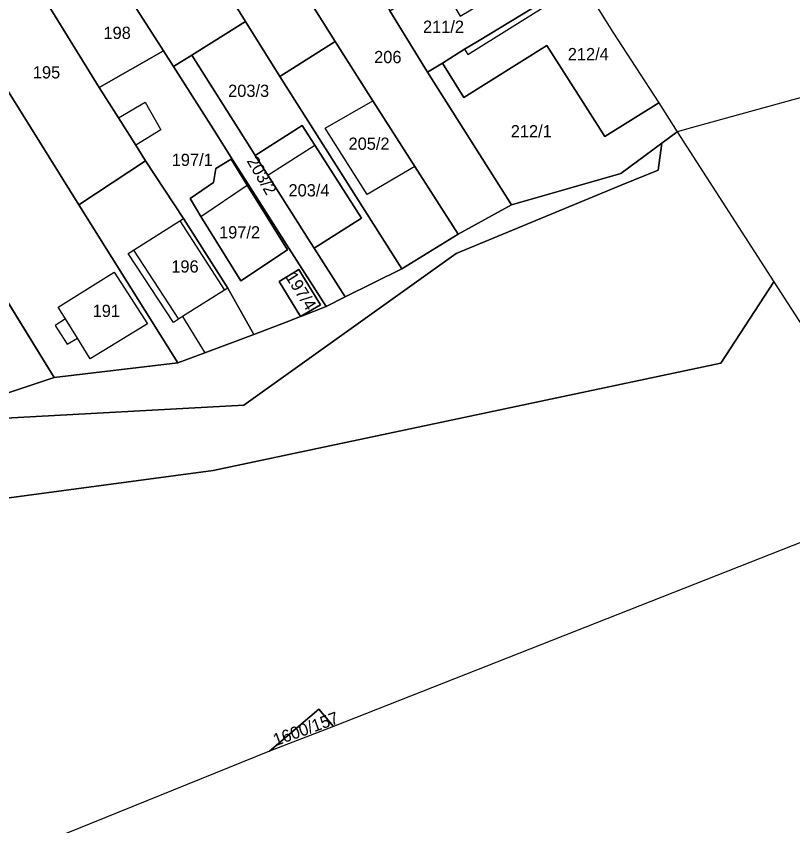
# Model space of a CAD drawing. Extents: x -263943 to -261149, y -1236934 to -1230686.
# Drawn here: x -262320.1 to -262193.3, y -1235841.1 to -1235708.9 of the extents above; entities that cross this region are included whole.
import ezdxf

# ---------------------------------------------------------------- set-up
doc = ezdxf.new("R2010")
doc.units = 0
for name, color, linetype in [('body_kn', 7, 'Continuous'), ('kladpar_druhypozemkov', 7, 'Continuous'), ('kladpar_hranice', 7, 'Continuous'), ('kladpar_parcelnecisla', 7, 'Continuous'), ('kladpar_plochy', 7, 'Continuous'), ('zappar_hrandruhpozemk', 7, 'Continuous'), ('zuob_linie', 7, 'Continuous'), ('zuob_plochy', 7, 'Continuous')]:
    doc.layers.add(name, color=color, linetype=linetype)

msp = doc.modelspace()

# ---------------------------------------------------------------- linework, layer by layer
at = {"layer": 'body_kn'}
for p, q in [((-262282.68, -1235709.8), (-262282.68, -1235709.8)), ((-262282.68, -1235709.8), (-262282.68, -1235709.8)), ((-262222.7, -1235711.52), (-262222.7, -1235711.52)), ((-262268.04, -1235713.09), (-262268.04, -1235713.09)), ((-262244.82, -1235713.05), (-262244.82, -1235713.05)), ((-262296.06, -1235714.61), (-262296.06, -1235714.61)), ((-262246.91, -1235714.34), (-262246.91, -1235714.34)), ((-262246.91, -1235714.34), (-262246.91, -1235714.34)), ((-262233.48, -1235713.7), (-262233.48, -1235713.7)), ((-262291.47, -1235715.31), (-262291.47, -1235715.31)), ((-262291.47, -1235715.31), (-262291.47, -1235715.31)), ((-262246.4, -1235715.16), (-262246.4, -1235715.16)), ((-262294.44, -1235717.17), (-262294.44, -1235717.17)), ((-262294.44, -1235717.17), (-262294.44, -1235717.17)), ((-262250.54, -1235716.61), (-262250.54, -1235716.61)), ((-262252.98, -1235718.06), (-262252.98, -1235718.06)), ((-262252.98, -1235718.06), (-262252.98, -1235718.06)), ((-262277.09, -1235718.77), (-262277.09, -1235718.77)), ((-262306.57, -1235720.55), (-262306.57, -1235720.55)), ((-262247.05, -1235722.19), (-262247.05, -1235722.19)), ((-262247.05, -1235722.19), (-262247.05, -1235722.19)), ((-262299.08, -1235722.99), (-262299.08, -1235722.99)), ((-262261.91, -1235722.73), (-262261.91, -1235722.73)), ((-262215.2, -1235723.09), (-262215.2, -1235723.09)), ((-262303.44, -1235725.52), (-262303.44, -1235725.52)), ((-262303.44, -1235725.52), (-262303.44, -1235725.52)), ((-262296.5, -1235727.51), (-262296.5, -1235727.51)), ((-262288, -1235727.34), (-262288, -1235727.34)), ((-262273.45, -1235726.76), (-262273.45, -1235726.76)), ((-262269.7, -1235727.23), (-262269.7, -1235727.23)), ((-262212.23, -1235727.82), (-262212.23, -1235727.82)), ((-262209.69, -1235727.12), (-262209.69, -1235727.12)), ((-262224.02, -1235728.57), (-262224.02, -1235728.57)), ((-262300.62, -1235730), (-262300.62, -1235730)), ((-262271.39, -1235729.98), (-262271.39, -1235729.98)), ((-262214.73, -1235729.67), (-262214.73, -1235729.67)), ((-262281.72, -1235730.69), (-262281.72, -1235730.69)), ((-262281.1, -1235731.66), (-262281.1, -1235731.66)), ((-262281.1, -1235731.66), (-262281.1, -1235731.66)), ((-262299.02, -1235732.55), (-262299.02, -1235732.55)), ((-262299.02, -1235732.55), (-262299.02, -1235732.55)), ((-262285.06, -1235732.27), (-262285.06, -1235732.27)), ((-262284.76, -1235732.43), (-262284.76, -1235732.43)), ((-262287.56, -1235733.81), (-262287.56, -1235733.81)), ((-262255.03, -1235733.47), (-262255.03, -1235733.47)), ((-262255.03, -1235733.47), (-262255.03, -1235733.47)), ((-262215.31, -1235734.05), (-262215.31, -1235734.05)), ((-262279.06, -1235734.88), (-262279.06, -1235734.88)), ((-262279.06, -1235734.88), (-262279.06, -1235734.88)), ((-262221.39, -1235734.61), (-262221.39, -1235734.61)), ((-262287.94, -1235736.09), (-262287.94, -1235736.09)), ((-262282.42, -1235736.51), (-262282.42, -1235736.51)), ((-262282.26, -1235736.36), (-262282.26, -1235736.36)), ((-262229.93, -1235737.05), (-262229.93, -1235737.05)), ((-262221.35, -1235736.53), (-262221.35, -1235736.53)), ((-262221.35, -1235736.53), (-262221.35, -1235736.53)), ((-262262.81, -1235738.06), (-262262.81, -1235738.06)), ((-262309.91, -1235739.73), (-262309.91, -1235739.73)), ((-262291.72, -1235738.7), (-262291.72, -1235738.7)), ((-262239.26, -1235739.72), (-262239.26, -1235739.72)), ((-262293.41, -1235742.35), (-262293.41, -1235742.35)), ((-262292.82, -1235741.98), (-262292.82, -1235741.98)), ((-262289.97, -1235741.62), (-262289.97, -1235741.62)), ((-262289.97, -1235741.62), (-262289.97, -1235741.62)), ((-262263.73, -1235741.91), (-262263.73, -1235741.91)), ((-262247.97, -1235744.55), (-262247.97, -1235744.55)), ((-262247.97, -1235744.55), (-262247.97, -1235744.55)), ((-262272.07, -1235745.89), (-262272.07, -1235745.89)), ((-262301.84, -1235747.68), (-262301.84, -1235747.68)), ((-262300.99, -1235747.14), (-262300.99, -1235747.14)), ((-262275.84, -1235747.08), (-262275.84, -1235747.08)), ((-262275.84, -1235747.08), (-262275.84, -1235747.08)), ((-262275.61, -1235746.82), (-262275.61, -1235746.82)), ((-262271.48, -1235746.81), (-262271.48, -1235746.81)), ((-262248.29, -1235747.7), (-262248.29, -1235747.7)), ((-262274.01, -1235750.29), (-262274.01, -1235750.29)), ((-262257.19, -1235750.16), (-262257.19, -1235750.16)), ((-262304.12, -1235750.73), (-262304.12, -1235750.73)), ((-262304.12, -1235750.73), (-262304.12, -1235750.73)), ((-262283.44, -1235752.16), (-262283.44, -1235752.16)), ((-262277.22, -1235752.25), (-262277.22, -1235752.25)), ((-262277.22, -1235752.25), (-262277.22, -1235752.25)), ((-262196.44, -1235752.3), (-262196.44, -1235752.3)), ((-262286.14, -1235753.69), (-262286.14, -1235753.69)), ((-262286.14, -1235753.69), (-262286.14, -1235753.69)), ((-262285.6, -1235753.35), (-262285.6, -1235753.35)), ((-262285.6, -1235753.35), (-262285.6, -1235753.35)), ((-262266.42, -1235754.78), (-262266.42, -1235754.78)), ((-262313.26, -1235756.42), (-262313.26, -1235756.42)), ((-262270.47, -1235756.06), (-262270.47, -1235756.06)), ((-262269.55, -1235756.35), (-262269.55, -1235756.35)), ((-262292.96, -1235757.99), (-262292.96, -1235757.99)), ((-262273.69, -1235757.96), (-262273.69, -1235757.96)), ((-262273.38, -1235757.84), (-262273.38, -1235757.84)), ((-262313.76, -1235759.46), (-262313.76, -1235759.46)), ((-262312.08, -1235758.34), (-262312.08, -1235758.34)), ((-262298.68, -1235759.19), (-262298.68, -1235759.19)), ((-262294.45, -1235758.93), (-262294.45, -1235758.93)), ((-262293.63, -1235758.41), (-262293.63, -1235758.41)), ((-262276.08, -1235758.89), (-262276.08, -1235758.89)), ((-262281.33, -1235760.93), (-262281.33, -1235760.93)), ((-262281.33, -1235760.93), (-262281.33, -1235760.93)), ((-262310.15, -1235761.49), (-262310.15, -1235761.49)), ((-262310.15, -1235761.49), (-262310.15, -1235761.49)), ((-262311.81, -1235762.51), (-262311.81, -1235762.51)), ((-262308.07, -1235764.88), (-262308.07, -1235764.88)), ((-262289.36, -1235763.9), (-262289.36, -1235763.9)), ((-262293.76, -1235765.53), (-262293.76, -1235765.53)), ((-262205.08, -1235765.59), (-262205.08, -1235765.59)), ((-262205.08, -1235765.59), (-262205.08, -1235765.59)), ((-262313.91, -1235767.93), (-262313.91, -1235767.93)), ((-262282.99, -1235772.47), (-262282.99, -1235772.47)), ((-262287.96, -1235783.1), (-262287.96, -1235783.1)), ((-262270.73, -1235822.1), (-262270.73, -1235822.1)), ((-262270.73, -1235822.1), (-262270.73, -1235822.1)), ((-262268.31, -1235824.9), (-262268.31, -1235824.9)), ((-262278.77, -1235828.96), (-262278.77, -1235828.96))]:
    msp.add_line(p, q, dxfattribs=at)
at = {"layer": 'kladpar_druhypozemkov'}
for p, q in [((-262251.57, -1235708.95), (-262251.57, -1235708.95)), ((-262304.67, -1235710.7), (-262304.67, -1235710.7)), ((-262259.97, -1235714.5), (-262259.97, -1235714.5)), ((-262226.23, -1235714.41), (-262226.23, -1235714.41)), ((-262316.07, -1235717), (-262316.07, -1235717)), ((-262282.17, -1235719.57), (-262282.17, -1235719.57)), ((-262236.18, -1235726.97), (-262236.18, -1235726.97)), ((-262262.32, -1235728.15), (-262262.32, -1235728.15)), ((-262291.42, -1235731.71), (-262291.42, -1235731.71)), ((-262284.16, -1235730.76), (-262284.16, -1235730.76)), ((-262272.03, -1235735.87), (-262272.03, -1235735.87)), ((-262283.17, -1235742.45), (-262283.17, -1235742.45)), ((-262292.87, -1235748.35), (-262292.87, -1235748.35)), ((-262272.98, -1235753.79), (-262272.98, -1235753.79)), ((-262306.87, -1235755.45), (-262306.87, -1235755.45)), ((-262272.66, -1235824.66), (-262272.66, -1235824.66))]:
    msp.add_line(p, q, dxfattribs=at)
at = {"layer": 'kladpar_hranice'}
msp.add_line((-262313.91, -1235767.93), (-262321.79, -1235770.57), dxfattribs=at)
for points in [[(-262294.44, -1235717.17), (-262296.06, -1235714.61), (-262309.95, -1235692.93), (-262318.6, -1235678.44), (-262307.69, -1235670.04), (-262298.17, -1235684.93), (-262282.68, -1235709.8), (-262291.47, -1235715.31), (-262294.44, -1235717.17)], [(-262298.17, -1235684.93), (-262288.95, -1235679.59), (-262278.15, -1235697.01), (-262268.04, -1235713.09), (-262277.09, -1235718.77), (-262282.68, -1235709.8), (-262298.17, -1235684.93)], [(-262255.03, -1235733.47), (-262261.91, -1235722.73), (-262268.04, -1235713.09), (-262278.15, -1235697.01), (-262269.35, -1235691.58), (-262264.74, -1235699.04), (-262259.15, -1235708.08), (-262252.98, -1235718.06), (-262239.26, -1235739.72), (-262247.97, -1235744.55), (-262255.03, -1235733.47)], [(-262309.95, -1235692.93), (-262296.06, -1235714.61), (-262306.57, -1235720.55), (-262319.66, -1235699.37), (-262309.95, -1235692.93)], [(-262239.75, -1235696.29), (-262234.35, -1235693.01), (-262228.1, -1235702.88), (-262244.82, -1235713.05), (-262246.91, -1235714.34), (-262250.54, -1235716.61), (-262252.98, -1235718.06), (-262259.15, -1235708.08), (-262251, -1235703.13), (-262247.63, -1235708.91), (-262236.38, -1235702.2), (-262239.75, -1235696.29)], [(-262330.48, -1235706.48), (-262319.66, -1235699.37), (-262306.57, -1235720.55), (-262303.44, -1235725.52), (-262300.62, -1235730), (-262299.02, -1235732.55), (-262309.91, -1235739.73), (-262322.66, -1235719.26), (-262330.48, -1235706.48)], [(-262247.05, -1235722.19), (-262250.54, -1235716.61), (-262246.91, -1235714.34), (-262244.82, -1235713.05), (-262228.1, -1235702.88), (-262227.71, -1235703.5), (-262222.7, -1235711.52), (-262215.2, -1235723.09), (-262224.02, -1235728.57), (-262233.48, -1235713.7), (-262247.05, -1235722.19)], [(-262321.79, -1235770.57), (-262329.4, -1235773.2), (-262344.96, -1235748.67), (-262363.41, -1235719.06), (-262364.69, -1235717.12), (-262350.56, -1235709.05), (-262338.23, -1235728.59), (-262313.91, -1235767.93)], [(-262282.68, -1235709.8), (-262277.09, -1235718.77), (-262257.19, -1235750.16), (-262266.42, -1235754.78), (-262271.48, -1235746.81), (-262263.73, -1235741.91), (-262271.39, -1235729.98), (-262273.45, -1235726.76), (-262281.1, -1235731.66), (-262281.72, -1235730.69), (-262291.47, -1235715.31), (-262282.68, -1235709.8)], [(-262247.97, -1235744.55), (-262257.19, -1235750.16), (-262277.09, -1235718.77), (-262268.04, -1235713.09), (-262261.91, -1235722.73), (-262255.03, -1235733.47), (-262247.97, -1235744.55)], [(-262299.02, -1235732.55), (-262300.62, -1235730), (-262303.44, -1235725.52), (-262306.57, -1235720.55), (-262296.06, -1235714.61), (-262294.44, -1235717.17), (-262288, -1235727.34), (-262284.76, -1235732.43), (-262282.26, -1235736.36), (-262275.61, -1235746.82), (-262269.55, -1235756.35), (-262273.38, -1235757.84), (-262273.69, -1235757.96), (-262270.47, -1235756.06), (-262274.01, -1235750.29), (-262277.22, -1235752.25), (-262273.69, -1235757.96), (-262276.08, -1235758.89), (-262281.33, -1235760.93), (-262285.6, -1235753.35), (-262292.82, -1235741.98), (-262299.02, -1235732.55)], [(-262252.98, -1235718.06), (-262250.54, -1235716.61), (-262247.05, -1235722.19), (-262233.48, -1235713.7), (-262224.02, -1235728.57), (-262215.2, -1235723.09), (-262212.23, -1235727.82), (-262214.73, -1235729.67), (-262221.39, -1235734.61), (-262229.93, -1235737.05), (-262239.26, -1235739.72), (-262252.98, -1235718.06)], [(-262291.47, -1235715.31), (-262281.72, -1235730.69), (-262281.1, -1235731.66), (-262279.06, -1235734.88), (-262272.07, -1235745.89), (-262271.48, -1235746.81), (-262266.42, -1235754.78), (-262269.55, -1235756.35), (-262275.61, -1235746.82), (-262282.26, -1235736.36), (-262284.76, -1235732.43), (-262288, -1235727.34), (-262294.44, -1235717.17), (-262291.47, -1235715.31)], [(-262322.66, -1235719.26), (-262309.91, -1235739.73), (-262293.76, -1235765.53), (-262313.91, -1235767.93), (-262338.23, -1235728.59), (-262322.66, -1235719.26)], [(-262221.35, -1235736.53), (-262215.31, -1235734.05), (-262214.73, -1235729.67), (-262212.23, -1235727.82), (-262196.44, -1235752.3), (-262205.08, -1235765.59), (-262287.96, -1235783.1), (-262324.59, -1235788.02), (-262348.24, -1235806.76), (-262382.26, -1235845.27), (-262431.3, -1235861.65), (-262462.1, -1235880.68), (-262481.52, -1235902.92), (-262487.28, -1235895.25), (-262479.81, -1235885.76), (-262471.14, -1235874.39), (-262432.26, -1235850.87), (-262383.35, -1235835.88), (-262353.66, -1235792.2), (-262322.94, -1235774.62), (-262282.99, -1235772.47), (-262248.29, -1235747.7), (-262221.35, -1235736.53)], [(-262281.1, -1235731.66), (-262273.45, -1235726.76), (-262271.39, -1235729.98), (-262263.73, -1235741.91), (-262271.48, -1235746.81), (-262272.07, -1235745.89), (-262279.06, -1235734.88), (-262281.1, -1235731.66)], [(-262321.79, -1235770.57), (-262313.91, -1235767.93), (-262293.76, -1235765.53), (-262289.36, -1235763.9), (-262281.33, -1235760.93), (-262276.08, -1235758.89), (-262273.69, -1235757.96), (-262273.38, -1235757.84), (-262269.55, -1235756.35), (-262266.42, -1235754.78), (-262257.19, -1235750.16), (-262247.97, -1235744.55), (-262239.26, -1235739.72), (-262229.93, -1235737.05), (-262221.39, -1235734.61), (-262214.73, -1235729.67), (-262215.31, -1235734.05), (-262221.35, -1235736.53), (-262248.29, -1235747.7), (-262282.99, -1235772.47), (-262322.94, -1235774.62)], [(-262281.33, -1235760.93), (-262289.36, -1235763.9), (-262293.76, -1235765.53), (-262309.91, -1235739.73), (-262299.02, -1235732.55), (-262292.82, -1235741.98), (-262285.6, -1235753.35), (-262281.33, -1235760.93)], [(-262275.84, -1235747.08), (-262283.44, -1235752.16), (-262289.97, -1235741.62), (-262291.72, -1235738.7), (-262287.94, -1235736.09), (-262287.56, -1235733.81), (-262285.06, -1235732.27), (-262282.42, -1235736.51), (-262275.84, -1235747.08)], [(-262283.44, -1235752.16), (-262275.84, -1235747.08), (-262282.42, -1235736.51), (-262285.06, -1235732.27), (-262287.56, -1235733.81), (-262287.94, -1235736.09), (-262291.72, -1235738.7), (-262289.97, -1235741.62), (-262283.44, -1235752.16)], [(-262277.22, -1235752.25), (-262274.01, -1235750.29), (-262270.47, -1235756.06), (-262273.69, -1235757.96), (-262277.22, -1235752.25)], [(-262205.08, -1235765.59), (-262196.44, -1235752.3), (-262184.2, -1235771.28), (-262173.66, -1235787.62), (-262268.31, -1235824.9), (-262270.73, -1235822.1), (-262278.77, -1235828.96), (-262314.56, -1235843.44), (-262316.95, -1235846), (-262316.08, -1235848.52), (-262358.99, -1235859.82), (-262387.58, -1235880.88), (-262415.29, -1235904.08)], [(-262431.3, -1235861.65), (-262382.26, -1235845.27), (-262348.24, -1235806.76), (-262324.59, -1235788.02), (-262287.96, -1235783.1), (-262205.08, -1235765.59)], [(-262270.73, -1235822.1), (-262268.31, -1235824.9), (-262278.77, -1235828.96), (-262270.73, -1235822.1)]]:
    msp.add_lwpolyline(points, dxfattribs=at)
at = {"layer": 'kladpar_plochy'}
for p, q in [((-262306.57, -1235720.55), (-262296.06, -1235714.61)), ((-262296.06, -1235714.61), (-262294.44, -1235717.17)), ((-262294.44, -1235717.17), (-262288, -1235727.34)), ((-262303.44, -1235725.52), (-262306.57, -1235720.55)), ((-262300.62, -1235730), (-262303.44, -1235725.52)), ((-262288, -1235727.34), (-262284.76, -1235732.43)), ((-262338.23, -1235728.59), (-262313.91, -1235767.93)), ((-262299.02, -1235732.55), (-262300.62, -1235730)), ((-262292.82, -1235741.98), (-262299.02, -1235732.55)), ((-262285.06, -1235732.27), (-262287.56, -1235733.81)), ((-262282.42, -1235736.51), (-262285.06, -1235732.27)), ((-262284.76, -1235732.43), (-262282.26, -1235736.36)), ((-262287.56, -1235733.81), (-262287.94, -1235736.09)), ((-262287.94, -1235736.09), (-262291.72, -1235738.7)), ((-262275.84, -1235747.08), (-262282.42, -1235736.51)), ((-262282.26, -1235736.36), (-262275.61, -1235746.82)), ((-262291.72, -1235738.7), (-262289.97, -1235741.62)), ((-262285.6, -1235753.35), (-262292.82, -1235741.98)), ((-262289.97, -1235741.62), (-262283.44, -1235752.16)), ((-262283.44, -1235752.16), (-262275.84, -1235747.08)), ((-262275.61, -1235746.82), (-262269.55, -1235756.35)), ((-262274.01, -1235750.29), (-262277.22, -1235752.25)), ((-262270.47, -1235756.06), (-262274.01, -1235750.29)), ((-262277.22, -1235752.25), (-262273.69, -1235757.96)), ((-262281.33, -1235760.93), (-262285.6, -1235753.35)), ((-262273.69, -1235757.96), (-262270.47, -1235756.06)), ((-262269.55, -1235756.35), (-262273.38, -1235757.84)), ((-262273.69, -1235757.96), (-262276.08, -1235758.89)), ((-262273.38, -1235757.84), (-262273.69, -1235757.96)), ((-262276.08, -1235758.89), (-262281.33, -1235760.93)), ((-262313.91, -1235767.93), (-262321.79, -1235770.57))]:
    msp.add_line(p, q, dxfattribs=at)
for points in [[(-262294.44, -1235717.17), (-262296.06, -1235714.61), (-262309.95, -1235692.93), (-262318.6, -1235678.44), (-262307.69, -1235670.04), (-262298.17, -1235684.93), (-262282.68, -1235709.8), (-262291.47, -1235715.31)], [(-262298.17, -1235684.93), (-262288.95, -1235679.59), (-262278.15, -1235697.01), (-262268.04, -1235713.09), (-262277.09, -1235718.77), (-262282.68, -1235709.8)], [(-262255.03, -1235733.47), (-262261.91, -1235722.73), (-262268.04, -1235713.09), (-262278.15, -1235697.01), (-262269.35, -1235691.58), (-262264.74, -1235699.04), (-262259.15, -1235708.08), (-262252.98, -1235718.06), (-262239.26, -1235739.72), (-262247.97, -1235744.55)], [(-262309.95, -1235692.93), (-262296.06, -1235714.61), (-262306.57, -1235720.55), (-262319.66, -1235699.37)], [(-262239.75, -1235696.29), (-262234.35, -1235693.01), (-262228.1, -1235702.88), (-262244.82, -1235713.05), (-262246.91, -1235714.34), (-262250.54, -1235716.61), (-262252.98, -1235718.06), (-262259.15, -1235708.08), (-262251, -1235703.13), (-262247.63, -1235708.91), (-262236.38, -1235702.2)], [(-262330.48, -1235706.48), (-262319.66, -1235699.37), (-262306.57, -1235720.55), (-262303.44, -1235725.52), (-262300.62, -1235730), (-262299.02, -1235732.55), (-262309.91, -1235739.73), (-262322.66, -1235719.26)], [(-262247.05, -1235722.19), (-262250.54, -1235716.61), (-262246.91, -1235714.34), (-262244.82, -1235713.05), (-262228.1, -1235702.88), (-262227.71, -1235703.5), (-262222.7, -1235711.52), (-262215.2, -1235723.09), (-262224.02, -1235728.57), (-262233.48, -1235713.7)], [(-262282.68, -1235709.8), (-262277.09, -1235718.77), (-262257.19, -1235750.16), (-262266.42, -1235754.78), (-262271.48, -1235746.81), (-262263.73, -1235741.91), (-262271.39, -1235729.98), (-262273.45, -1235726.76), (-262281.1, -1235731.66), (-262281.72, -1235730.69), (-262291.47, -1235715.31)], [(-262247.97, -1235744.55), (-262257.19, -1235750.16), (-262277.09, -1235718.77), (-262268.04, -1235713.09), (-262261.91, -1235722.73), (-262255.03, -1235733.47)], [(-262252.98, -1235718.06), (-262250.54, -1235716.61), (-262247.05, -1235722.19), (-262233.48, -1235713.7), (-262224.02, -1235728.57), (-262215.2, -1235723.09), (-262212.23, -1235727.82), (-262214.73, -1235729.67), (-262221.39, -1235734.61), (-262229.93, -1235737.05), (-262239.26, -1235739.72)], [(-262291.47, -1235715.31), (-262281.72, -1235730.69), (-262281.1, -1235731.66), (-262279.06, -1235734.88), (-262272.07, -1235745.89), (-262271.48, -1235746.81), (-262266.42, -1235754.78), (-262269.55, -1235756.35), (-262275.61, -1235746.82), (-262282.26, -1235736.36), (-262284.76, -1235732.43), (-262288, -1235727.34), (-262294.44, -1235717.17)], [(-262322.66, -1235719.26), (-262309.91, -1235739.73), (-262293.76, -1235765.53), (-262313.91, -1235767.93), (-262338.23, -1235728.59)], [(-262221.35, -1235736.53), (-262215.31, -1235734.05), (-262214.73, -1235729.67), (-262212.23, -1235727.82), (-262196.44, -1235752.3), (-262205.08, -1235765.59), (-262287.96, -1235783.1), (-262324.59, -1235788.02), (-262348.24, -1235806.76), (-262382.26, -1235845.27), (-262431.3, -1235861.65), (-262462.1, -1235880.68), (-262481.52, -1235902.92), (-262487.28, -1235895.25), (-262479.81, -1235885.76), (-262471.14, -1235874.39), (-262432.26, -1235850.87), (-262383.35, -1235835.88), (-262353.66, -1235792.2), (-262322.94, -1235774.62), (-262282.99, -1235772.47), (-262248.29, -1235747.7)], [(-262281.1, -1235731.66), (-262273.45, -1235726.76), (-262271.39, -1235729.98), (-262263.73, -1235741.91), (-262271.48, -1235746.81), (-262272.07, -1235745.89), (-262279.06, -1235734.88)], [(-262281.33, -1235760.93), (-262289.36, -1235763.9), (-262293.76, -1235765.53), (-262309.91, -1235739.73), (-262299.02, -1235732.55), (-262292.82, -1235741.98), (-262285.6, -1235753.35)], [(-262275.84, -1235747.08), (-262283.44, -1235752.16), (-262289.97, -1235741.62), (-262291.72, -1235738.7), (-262287.94, -1235736.09), (-262287.56, -1235733.81), (-262285.06, -1235732.27), (-262282.42, -1235736.51)], [(-262277.22, -1235752.25), (-262274.01, -1235750.29), (-262270.47, -1235756.06), (-262273.69, -1235757.96)], [(-262270.73, -1235822.1), (-262268.31, -1235824.9), (-262278.77, -1235828.96)]]:
    msp.add_lwpolyline(points, close=True, dxfattribs=at)
for points in [[(-262321.79, -1235770.57), (-262313.91, -1235767.93), (-262293.76, -1235765.53), (-262289.36, -1235763.9), (-262281.33, -1235760.93), (-262276.08, -1235758.89), (-262273.69, -1235757.96), (-262273.38, -1235757.84), (-262269.55, -1235756.35), (-262266.42, -1235754.78), (-262257.19, -1235750.16), (-262247.97, -1235744.55), (-262239.26, -1235739.72), (-262229.93, -1235737.05), (-262221.39, -1235734.61), (-262214.73, -1235729.67), (-262215.31, -1235734.05), (-262221.35, -1235736.53), (-262248.29, -1235747.7), (-262282.99, -1235772.47), (-262322.94, -1235774.62)], [(-262431.3, -1235861.65), (-262382.26, -1235845.27), (-262348.24, -1235806.76), (-262324.59, -1235788.02), (-262287.96, -1235783.1), (-262205.08, -1235765.59), (-262196.44, -1235752.3), (-262184.2, -1235771.28), (-262173.66, -1235787.62), (-262268.31, -1235824.9), (-262270.73, -1235822.1), (-262278.77, -1235828.96), (-262314.56, -1235843.44), (-262316.95, -1235846), (-262316.08, -1235848.52), (-262358.99, -1235859.82), (-262387.58, -1235880.88), (-262415.29, -1235904.08)]]:
    msp.add_lwpolyline(points, dxfattribs=at)
at = {"layer": 'zappar_hrandruhpozemk'}
for p, q in [((-262246.4, -1235715.16), (-262227.71, -1235703.5)), ((-262246.91, -1235714.34), (-262246.4, -1235715.16)), ((-262303.44, -1235725.52), (-262299.08, -1235722.99)), ((-262299.08, -1235722.99), (-262296.5, -1235727.51)), ((-262269.7, -1235727.23), (-262261.91, -1235722.73)), ((-262296.5, -1235727.51), (-262300.62, -1235730)), ((-262279.06, -1235734.88), (-262271.39, -1235729.98)), ((-262289.97, -1235741.62), (-262282.42, -1235736.51)), ((-262300.99, -1235747.14), (-262293.41, -1235742.35)), ((-262293.41, -1235742.35), (-262292.82, -1235741.98)), ((-262293.41, -1235742.35), (-262286.14, -1235753.69)), ((-262300.99, -1235747.14), (-262293.63, -1235758.41)), ((-262313.26, -1235756.42), (-262304.12, -1235750.73)), ((-262286.14, -1235753.69), (-262292.96, -1235757.99)), ((-262285.6, -1235753.35), (-262286.14, -1235753.69)), ((-262312.08, -1235758.34), (-262313.26, -1235756.42)), ((-262292.96, -1235757.99), (-262289.36, -1235763.9)), ((-262310.15, -1235761.49), (-262312.08, -1235758.34))]:
    msp.add_line(p, q, dxfattribs=at)
for points in [[(-262255.03, -1235733.47), (-262262.81, -1235738.06), (-262269.7, -1235727.23)], [(-262292.96, -1235757.99), (-262293.63, -1235758.41), (-262294.45, -1235758.93), (-262301.84, -1235747.68), (-262300.99, -1235747.14)], [(-262304.12, -1235750.73), (-262298.68, -1235759.19), (-262308.07, -1235764.88), (-262310.15, -1235761.49)], [(-262312.08, -1235758.34), (-262313.76, -1235759.46), (-262311.81, -1235762.51), (-262310.15, -1235761.49)]]:
    msp.add_lwpolyline(points, dxfattribs=at)
at = {"layer": 'zuob_linie'}
msp.add_lwpolyline([(-262202.3, -1235550.98), (-262158.19, -1235604.44), (-262118.21, -1235652.89), (-262100.71, -1235674.09), (-262093.33, -1235683.03), (-262085.41, -1235692.75), (-262102.37, -1235697.44), (-262105.9, -1235698.42), (-262109.29, -1235699.35), (-262112.24, -1235700.17), (-262115.43, -1235701.05), (-262122.11, -1235702.9), (-262138.46, -1235707.42), (-262143.11, -1235708.7), (-262147.85, -1235710.02), (-262159.36, -1235713.2), (-262209.69, -1235727.12), (-262212.23, -1235727.82), (-262196.44, -1235752.3), (-262184.2, -1235771.28), (-262173.66, -1235787.62), (-262268.31, -1235824.9), (-262278.77, -1235828.96), (-262314.56, -1235843.44)], dxfattribs=at)
at = {"layer": 'zuob_plochy'}
msp.add_lwpolyline([(-262202.3, -1235550.98), (-262158.19, -1235604.44), (-262118.21, -1235652.89), (-262100.71, -1235674.09), (-262093.33, -1235683.03), (-262085.41, -1235692.75), (-262102.37, -1235697.44), (-262105.9, -1235698.42), (-262109.29, -1235699.35), (-262112.24, -1235700.17), (-262115.43, -1235701.05), (-262122.11, -1235702.9), (-262138.46, -1235707.42), (-262143.11, -1235708.7), (-262147.85, -1235710.02), (-262159.36, -1235713.2), (-262209.69, -1235727.12), (-262212.23, -1235727.82), (-262196.44, -1235752.3), (-262184.2, -1235771.28), (-262173.66, -1235787.62), (-262268.31, -1235824.9), (-262278.77, -1235828.96), (-262314.56, -1235843.44)], dxfattribs=at)

# ---------------------------------------------------------------- texts
at = {"layer": 'kladpar_parcelnecisla'}
for s, p in [('198', (-262305.88, -1235712.65)), ('211/2', (-262253.71, -1235711.65)), ('206', (-262261.69, -1235716.6)), ('212/4', (-262230.07, -1235716.12)), ('195', (-262317.41, -1235719.1)), ('203/3', (-262285.53, -1235722.11)), ('212/1', (-262239.38, -1235728.72)), ('205/2', (-262265.87, -1235730.75)), ('197/1', (-262294.74, -1235733.39)), ('203/4', (-262275.67, -1235738.36)), ('197/2', (-262287.01, -1235745.22)), ('196', (-262294.81, -1235750.8)), ('191', (-262307.65, -1235758.05))]:
    msp.add_text(s, height=2, dxfattribs=at).set_placement(p)
for s, rotation, p in [('203/2', 300, (-262282.56, -1235732.54)), ('197/4', 302, (-262276.25, -1235751.49)), ('1600/157', 20, (-262277.76, -1235828.14))]:
    msp.add_text(s, height=2, rotation=rotation, dxfattribs=at).set_placement(p)

doc.saveas('drawing.dxf')
